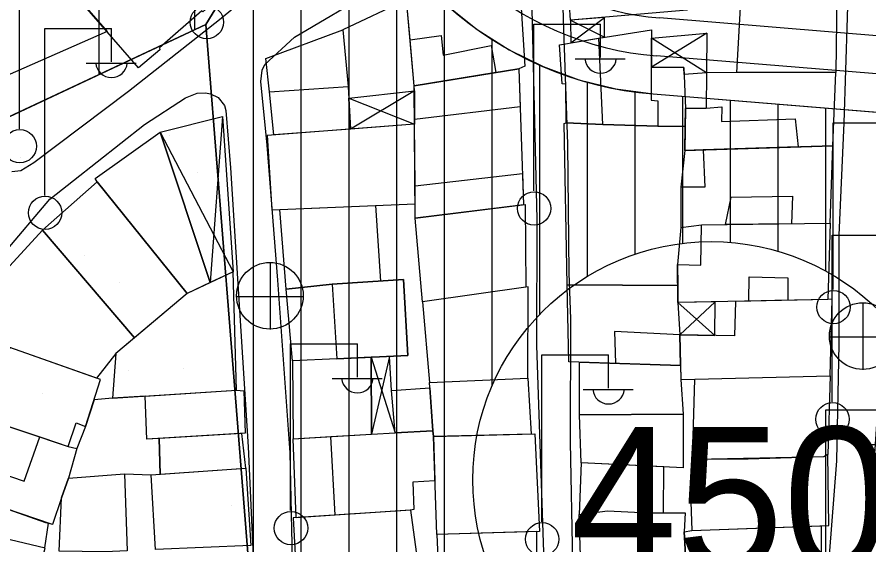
# Model space of a CAD drawing. Extents: x 417997 to 421451, y 4451742 to 4455216.
# Drawn here: x 420613 to 420702.3, y 4452347.7 to 4452403.1 of the extents above; entities that cross this region are included whole.
import ezdxf

# ---------------------------------------------------------------- set-up
doc = ezdxf.new("R2010")
doc.units = 0
for name, color, linetype in [('ADA', 7, 'Continuous'), ('ADAKENARI', 7, 'Continuous'), ('B_Mesken', 7, 'Continuous'), ('B_Sundurma', 7, 'Continuous'), ('B_Teras', 7, 'Continuous'), ('Default', 7, 'Continuous'), ('KALDIRIM', 7, 'Continuous'), ('PL_AYA_PARK_DINLENME', 7, 'Continuous'), ('PL_KON_MEV_350', 7, 'Continuous'), ('PL_KON_MEV_450', 7, 'Continuous'), ('S_Elektrik_Diregi', 7, 'Continuous'), ('S_Rogar_Kapagi', 7, 'Continuous'), ('Sinir_Duvar_tek_tarafa_ait', 7, 'Continuous'), ('SM_DAIRE', 7, 'Continuous'), ('SM_TAKS', 7, 'Continuous'), ('TR_ORTAYOGUNKONUT', 7, 'Continuous'), ('TR_PARKALANI', 7, 'Continuous'), ('TR_YUKSEKYOGUNKONUT', 7, 'Continuous'), ('Yol_Sose', 7, 'Continuous')]:
    doc.layers.add(name, color=color, linetype=linetype)

# ---------------------------------------------------------------- blocks, each defined once
blk = doc.blocks.new('POINT_DISPLAY')
at = {"layer": 'Default'}
blk.add_line((0, 0), (0, 0), dxfattribs=at)

msp = doc.modelspace()

# ---------------------------------------------------------------- linework, layer by layer
at = {"layer": 'ADA'}
for p, q in [((420632.806, 4452402.345), (420646.449, 4452424.688)), ((420632.806, 4452402.345), (420646.449, 4452424.688)), ((420632.806, 4452402.345), (420605.28, 4452389.434)), ((420632.806, 4452402.345), (420605.28, 4452389.434)), ((420639.961, 4452312.089), (420632.806, 4452402.345)), ((420639.961, 4452312.089), (420632.806, 4452402.345))]:
    msp.add_line(p, q, dxfattribs=at)
at = {"layer": 'ADAKENARI'}
msp.add_line((420679.715, 4452395.056), (420773.346, 4452387.394), dxfattribs=at)
msp.add_line((420679.715, 4452395.056), (420773.346, 4452387.394), dxfattribs=at)
msp.add_arc((420682.733, 4452431.933), 37, 191.29197, 265.32157, dxfattribs=at)
msp.add_arc((420682.733, 4452431.933), 37, 191.29197, 265.32157, dxfattribs=at)
at = {"layer": 'B_Mesken'}
for points in [[(420615.647, 4452409.439), (420618.011, 4452411.718), (420617.083, 4452412.679), (420618.901, 4452415.307), (420619.318, 4452415.098), (420621.665, 4452417.435), (420621.366, 4452418.198), (420623.712, 4452419.976), (420622.78, 4452421.342), (420625.213, 4452424.929), (420645.624, 4452427.664), (420647.637, 4452417.179), (420632.489, 4452403.66), (420632.378, 4452403.78), (420627.925, 4452399.886), (420627.976, 4452399.691), (420625.742, 4452397.812)], [(420622.46, 4452401.593), (420609.308, 4452395.839), (420602.035, 4452412.136), (420610.951, 4452413.621), (420613.856, 4452411.331), (420615.647, 4452409.439)], [(420683.16, 4452405.198), (420683.273, 4452403.833), (420671.02, 4452402.782), (420670.5, 4452410.873), (420682.434, 4452412.733)], [(420653.852, 4452404.979), (420665.597, 4452408.544), (420666.242, 4452397.96), (420665.621, 4452397.697), (420654.656, 4452395.901)], [(420698.955, 4452405.431), (420698.866, 4452397.321), (420688.486, 4452397.29), (420688.931, 4452405.432), (420691.038, 4452405.517)], [(420654.66, 4452395.396), (420654.656, 4452395.901), (420654.228, 4452400.734), (420653.852, 4452404.979), (420647.144, 4452401.801), (420647.729, 4452395.826), (420647.794, 4452394.596)], [(420647.144, 4452401.801), (420647.729, 4452395.826), (420647.963, 4452391.369), (420639.939, 4452390.757), (420639.483, 4452395.265), (420639.102, 4452398.769)], [(420669.884, 4452400.216), (420673.99, 4452400.916), (420679.531, 4452401.785), (420679.518, 4452397.882), (420682.906, 4452397.842), (420683.082, 4452393.542), (420683.057, 4452391.633), (420680.195, 4452391.665), (420674.418, 4452391.853), (420670.594, 4452392.039), (420670.527, 4452396.067), (420670.142, 4452396.119)], [(420654.656, 4452395.901), (420665.621, 4452397.697), (420666.098, 4452383.415), (420654.761, 4452382.009)], [(420683.024, 4452389.131), (420698.535, 4452389.612), (420698.866, 4452397.321), (420685.288, 4452397.28), (420685.275, 4452393.567), (420683.082, 4452393.542)], [(420654.686, 4452391.882), (420639.235, 4452390.703), (420639.728, 4452382.903), (420654.749, 4452383.517), (420654.735, 4452385.423)], [(420670.698, 4452375.025), (420670.358, 4452391.955), (420670.594, 4452392.039), (420674.418, 4452391.853), (420680.195, 4452391.665), (420683.057, 4452391.633), (420683.024, 4452389.131), (420682.586, 4452385.255), (420682.591, 4452381.045), (420682.267, 4452377.168), (420682.274, 4452374.958)], [(420628.003, 4452391.041), (420633.241, 4452375.255), (420630.832, 4452374.111), (420621.411, 4452385.827), (420621.192, 4452386.183)], [(420684.928, 4452389.19), (420685.111, 4452385.286), (420682.586, 4452385.255), (420682.591, 4452381.045), (420684.767, 4452381.303), (420698.255, 4452381.493), (420698.535, 4452389.612)], [(420621.411, 4452385.827), (420630.832, 4452374.111), (420625.299, 4452369.45), (420615.668, 4452380.775)], [(420650.602, 4452383.347), (420651.126, 4452375.422), (420646.044, 4452375.085), (420641.208, 4452374.569), (420640.568, 4452382.937)], [(420654.761, 4452382.009), (420666.265, 4452383.436), (420666.361, 4452374.767), (420655.503, 4452373.245)], [(420684.767, 4452381.303), (420698.255, 4452381.493), (420698.005, 4452373.496), (420682.28, 4452373.155), (420682.267, 4452377.168), (420684.698, 4452377.073)], [(420609.346, 4452369.42), (420610.9, 4452374.216), (420611.85, 4452376.606), (420615.668, 4452380.775), (420625.299, 4452369.45), (420623.361, 4452367.817), (420621.336, 4452365.244), (420612.23, 4452368.444)], [(420623.361, 4452367.817), (420622.989, 4452363.127), (420636.022, 4452363.962), (420635.65, 4452376.4), (420630.832, 4452374.111)], [(420641.208, 4452374.569), (420646.044, 4452375.085), (420653.522, 4452375.581), (420653.989, 4452367.597), (420646.536, 4452367.253), (420641.871, 4452367.033)], [(420666.573, 4452365.23), (420666.588, 4452374.799), (420655.503, 4452373.245), (420656.239, 4452364.787)], [(420670.698, 4452375.025), (420682.274, 4452374.958), (420682.28, 4452373.155), (420682.497, 4452369.779), (420682.577, 4452366.564), (420670.86, 4452366.948)], [(420688.348, 4452373.286), (420688.228, 4452369.665), (420682.497, 4452369.779), (420682.613, 4452365.081), (420684.081, 4452365.129), (420698.266, 4452365.456), (420698.481, 4452373.51), (420698.005, 4452373.496)], [(420608.883, 4452369.577), (420606.03, 4452362.113), (420609.485, 4452361.024), (420615.708, 4452358.953), (420618.373, 4452358.066), (420619.198, 4452360.549), (420620.183, 4452360.146), (420621.757, 4452365.096), (420612.23, 4452368.444)], [(420650.167, 4452359.336), (420650.142, 4452367.419), (420646.536, 4452367.253), (420641.871, 4452367.033), (420641.947, 4452358.858)], [(420671.968, 4452361.375), (420671.992, 4452366.911), (420682.577, 4452366.564), (420682.613, 4452365.081), (420682.833, 4452361.446)], [(420656.239, 4452364.787), (420666.573, 4452365.23), (420666.912, 4452359.359), (420656.658, 4452359.092), (420656.605, 4452359.71)], [(420683.815, 4452356.698), (420684.081, 4452365.129), (420698.266, 4452365.456), (420698.025, 4452357.208), (420697.585, 4452356.979), (420689.662, 4452356.738)], [(420626.613, 4452358.83), (420626.448, 4452363.349), (420636.022, 4452363.962), (420636.791, 4452363.894), (420636.93, 4452359.438)], [(420652.27, 4452363.923), (420656.28, 4452364.224), (420656.605, 4452359.71), (420652.638, 4452359.48)], [(420624.249, 4452355.181), (420627.078, 4452355.081), (420627.996, 4452355.145), (420627.896, 4452358.905), (420626.613, 4452358.83), (420626.448, 4452363.349), (420622.989, 4452363.127), (420621.076, 4452362.954), (420620.183, 4452360.146), (420619.276, 4452357.836), (420618.385, 4452354.739)], [(420603.399, 4452354.334), (420604.639, 4452357.848), (420604.237, 4452357.921), (420606.03, 4452362.113), (420609.485, 4452361.024), (420618.373, 4452358.066), (420619.276, 4452357.836), (420618.385, 4452354.739), (420617.652, 4452352.684), (420616.718, 4452349.868), (420616.025, 4452350.045), (420610.96, 4452351.835)], [(420671.968, 4452361.375), (420682.833, 4452361.446), (420682.839, 4452355.814), (420672.144, 4452356.325)], [(420642.274, 4452350.582), (420641.947, 4452358.858), (420645.898, 4452359.088), (420650.167, 4452359.336), (420652.638, 4452359.48), (420656.605, 4452359.71), (420656.658, 4452359.092), (420656.82, 4452354.468), (420654.499, 4452354.326), (420654.608, 4452351.454), (420654.292, 4452351.388), (420646.348, 4452350.855)], [(420636.985, 4452355.772), (420636.559, 4452359.416), (420627.896, 4452358.905), (420627.996, 4452355.145)], [(420657.018, 4452348.823), (420656.658, 4452359.092), (420667.289, 4452359.369), (420667.785, 4452349.133)], [(420684.134, 4452356.701), (420684.106, 4452353.309), (420683.624, 4452353.23), (420683.762, 4452349.233), (420698.116, 4452349.763), (420698.025, 4452357.208), (420697.585, 4452356.979)], [(420672.144, 4452356.325), (420671.943, 4452350.923), (420674.906, 4452351.307), (420679.189, 4452351.102), (420680.771, 4452351.101), (420680.829, 4452355.91)], [(420624.249, 4452355.181), (420624.545, 4452347.11), (420622.233, 4452347.008), (420617.408, 4452347.063), (420617.652, 4452352.684), (420618.385, 4452354.739)], [(420627.531, 4452347.241), (420627.078, 4452355.081), (420636.985, 4452355.772), (420637.513, 4452347.68)], [(420600.525, 4452347.243), (420614.69, 4452342.701), (420615.931, 4452347.392), (420610.04, 4452348.779), (420610.96, 4452351.835), (420603.399, 4452354.334)], [(420655.4, 4452343.16), (420654.292, 4452351.388), (420641.958, 4452350.561), (420642.37, 4452342.879)], [(420672.279, 4452338.914), (420672.302, 4452340.031), (420671.943, 4452350.923), (420674.906, 4452351.307), (420679.189, 4452351.102), (420679.179, 4452345.515), (420679.325, 4452342.586), (420682.882, 4452342.667), (420682.735, 4452338.804), (420682.733, 4452338.75), (420682.62, 4452335.803), (420672.219, 4452335.935), (420672.278, 4452338.86)], [(420679.189, 4452351.102), (420683.044, 4452351.099), (420682.962, 4452349.098), (420683.106, 4452346.699), (420679.181, 4452346.956)], [(420697.319, 4452349.734), (420697.317, 4452341.503), (420696.869, 4452341.401), (420689.622, 4452341.372), (420685.441, 4452341.38), (420683.018, 4452341.382), (420683.106, 4452346.699), (420682.963, 4452349.089), (420683.762, 4452349.233)], [(420657.018, 4452348.823), (420657.295, 4452342.463), (420658.432, 4452342.474), (420667.541, 4452342.386), (420667.49, 4452349.125)]]:
    msp.add_lwpolyline(points, close=True, dxfattribs=at)
at = {"layer": 'B_Sundurma'}
for p, q in [((420671.02, 4452402.782), (420674.588, 4452401.009)), ((420671.072, 4452400.418), (420674.601, 4452403.089)), ((420685.344, 4452401.437), (420679.518, 4452397.882)), ((420685.288, 4452397.28), (420679.528, 4452400.9)), ((420654.66, 4452395.396), (420647.963, 4452391.369)), ((420647.794, 4452394.596), (420654.686, 4452391.882)), ((420634.54, 4452392.697), (420633.241, 4452375.255)), ((420628.003, 4452391.041), (420635.65, 4452376.4)), ((420686.16, 4452369.706), (420682.28, 4452373.155)), ((420686.216, 4452373.24), (420682.497, 4452369.779)), ((420652.039, 4452367.507), (420650.167, 4452359.336)), ((420650.142, 4452367.419), (420652.638, 4452359.48))]:
    msp.add_line(p, q, dxfattribs=at)
for points in [[(420671.02, 4452402.782), (420671.072, 4452400.418), (420674.588, 4452401.009), (420674.601, 4452403.089)], [(420685.344, 4452401.437), (420685.288, 4452397.28), (420682.937, 4452397.088), (420682.906, 4452397.842), (420679.518, 4452397.882), (420679.528, 4452400.9)], [(420647.794, 4452394.596), (420654.66, 4452395.396), (420654.682, 4452392.39), (420654.686, 4452391.882), (420647.963, 4452391.369)], [(420628.003, 4452391.041), (420634.54, 4452392.697), (420635.65, 4452376.4), (420633.241, 4452375.255)], [(420686.16, 4452369.706), (420686.216, 4452373.24), (420682.28, 4452373.155), (420682.497, 4452369.779)], [(420652.27, 4452363.923), (420652.039, 4452367.507), (420650.142, 4452367.419), (420650.167, 4452359.336), (420652.638, 4452359.48)]]:
    msp.add_lwpolyline(points, close=True, dxfattribs=at)
at = {"layer": 'B_Teras'}
for points in [[(420673.99, 4452400.916), (420679.531, 4452401.785), (420679.507, 4452394.395), (420680.186, 4452394.331), (420680.195, 4452391.665), (420674.418, 4452391.853)], [(420654.228, 4452400.734), (420657.483, 4452401.177), (420657.681, 4452399.131), (420662.723, 4452400.128), (420663.208, 4452397.302), (420654.656, 4452395.901)], [(420665.755, 4452393.687), (420654.682, 4452392.39), (420654.656, 4452395.901), (420663.208, 4452397.302), (420665.621, 4452397.697)], [(420639.483, 4452395.265), (420647.729, 4452395.826), (420647.963, 4452391.369), (420639.939, 4452390.757)], [(420694.593, 4452392.449), (420694.891, 4452389.499), (420684.928, 4452389.19), (420683.024, 4452389.131), (420683.057, 4452391.633), (420683.082, 4452393.542), (420685.275, 4452393.567), (420686.899, 4452393.691), (420686.865, 4452392.169)], [(420654.735, 4452385.423), (420665.987, 4452386.721), (420666.098, 4452383.415), (420654.761, 4452382.009)], [(420687.876, 4452384.21), (420694.313, 4452384.335), (420694.218, 4452381.436), (420687.301, 4452381.339)], [(420646.044, 4452375.085), (420646.536, 4452367.253), (420653.989, 4452367.597), (420653.522, 4452375.581)], [(420689.778, 4452375.871), (420693.82, 4452375.76), (420693.839, 4452373.405), (420689.731, 4452373.316)], [(420675.653, 4452370.129), (420675.739, 4452366.788), (420682.577, 4452366.564), (420682.497, 4452369.779)], [(420612.23, 4452368.444), (420609.485, 4452361.024), (420618.373, 4452358.066), (420619.198, 4452360.549), (420620.183, 4452360.146), (420621.757, 4452365.096)], [(420646.348, 4452350.855), (420645.898, 4452359.088), (420650.167, 4452359.336), (420652.638, 4452359.48), (420656.605, 4452359.71), (420656.658, 4452359.092), (420656.82, 4452354.468), (420654.499, 4452354.326), (420654.608, 4452351.454), (420654.206, 4452351.382)], [(420610.103, 4452352.118), (420611.162, 4452355.297), (420613.749, 4452354.434), (420615.376, 4452359.063), (420618.373, 4452358.066), (420619.276, 4452357.836), (420618.385, 4452354.739), (420617.652, 4452352.684), (420616.718, 4452349.868)]]:
    msp.add_lwpolyline(points, close=True, dxfattribs=at)
at = {"layer": 'KALDIRIM'}
for p, q in [((420734.814, 4452398.574), (420680.367, 4452403.03)), ((420734.814, 4452398.574), (420680.367, 4452403.03)), ((420734.421, 4452394.593), (420680.041, 4452399.043)), ((420734.421, 4452394.593), (420680.041, 4452399.043))]:
    msp.add_line(p, q, dxfattribs=at)
for radius in [29, 29, 33, 33]:
    msp.add_arc((420682.733, 4452431.933), radius, 191.29197, 265.32157, dxfattribs=at)
at = {"layer": 'PL_AYA_PARK_DINLENME'}
msp.add_lwpolyline([(420630.071, 4452312.896), (420625.259, 4452313.49), (420620.513, 4452314.478), (420615.864, 4452315.854), (420611.345, 4452317.609), (420606.986, 4452319.731), (420602.816, 4452322.204), (420598.865, 4452325.014), (420595.159, 4452328.139), (420591.723, 4452331.56), (420588.581, 4452335.252), (420585.754, 4452339.191), (420583.262, 4452343.349), (420581.121, 4452347.699), (420569.991, 4452372.883), (420592.919, 4452383.636), (420553.655, 4452472.526), (420584.26, 4452476.747), (420605.28, 4452389.434), (420632.806, 4452402.345), (420639.961, 4452312.089)], close=True, dxfattribs=at)
msp.add_lwpolyline([(420630.071, 4452312.896), (420625.259, 4452313.49), (420620.513, 4452314.478), (420615.864, 4452315.854), (420611.345, 4452317.609), (420606.986, 4452319.731), (420602.816, 4452322.204), (420598.865, 4452325.014), (420595.159, 4452328.139), (420591.723, 4452331.56), (420588.581, 4452335.252), (420585.754, 4452339.191), (420583.262, 4452343.349), (420581.121, 4452347.699), (420569.991, 4452372.883), (420592.919, 4452383.636), (420553.655, 4452472.526), (420584.26, 4452476.747), (420605.28, 4452389.434), (420632.806, 4452402.345), (420639.961, 4452312.089)], close=True, dxfattribs=at)
at = {"layer": 'PL_KON_MEV_350'}
msp.add_lwpolyline([(420620.965, 4452552.314), (420646.449, 4452424.688), (420632.806, 4452402.345), (420605.28, 4452389.434), (420584.26, 4452476.747), (420585.881, 4452501.962), (420608.993, 4452505.094)], dxfattribs=at)
at = {"layer": 'PL_KON_MEV_450'}
msp.add_lwpolyline([(420773.346, 4452387.394), (420770.147, 4452348.3), (420747.647, 4452303.301), (420639.961, 4452312.089), (420632.806, 4452402.345), (420646.449, 4452424.688), (420647.438, 4452420.831), (420648.835, 4452417.102), (420650.625, 4452413.545), (420652.787, 4452410.201), (420655.296, 4452407.109), (420658.122, 4452404.304), (420661.234, 4452401.82), (420664.595, 4452399.684), (420668.165, 4452397.921), (420671.905, 4452396.553), (420675.769, 4452395.594), (420679.715, 4452395.056)], close=True, dxfattribs=at)
msp.add_lwpolyline([(420773.346, 4452387.394), (420770.147, 4452348.3), (420747.647, 4452303.301), (420639.961, 4452312.089), (420632.806, 4452402.345), (420646.449, 4452424.688), (420647.438, 4452420.831), (420648.835, 4452417.102), (420650.625, 4452413.545), (420652.787, 4452410.201), (420655.296, 4452407.109), (420658.122, 4452404.304), (420661.234, 4452401.82), (420664.595, 4452399.684), (420668.165, 4452397.921), (420671.905, 4452396.553), (420675.769, 4452395.594), (420679.715, 4452395.056)], close=True, dxfattribs=at)
at = {"layer": 'S_Elektrik_Diregi'}
for p, q in [((420613.249, 4452391.408), (420613.249, 4452408.908)), ((420667.185, 4452384.875), (420667.185, 4452402.375)), ((420667.185, 4452402.375), (420674.185, 4452402.375)), ((420674.185, 4452398.875), (420674.185, 4452402.375)), ((420615.9, 4452384.415), (420615.9, 4452401.915)), ((420615.9, 4452401.915), (420622.9, 4452401.915)), ((420622.9, 4452398.415), (420622.9, 4452401.915)), ((420671.525, 4452398.735), (420676.775, 4452398.735)), ((420620.24, 4452398.275), (420625.49, 4452398.275)), ((420698.575, 4452374.52), (420698.575, 4452392.02)), ((420698.575, 4452392.02), (420705.575, 4452392.02)), ((420698.47, 4452362.744), (420698.47, 4452380.244)), ((420698.47, 4452380.244), (420705.47, 4452380.244)), ((420641.687, 4452351.323), (420641.687, 4452368.823)), ((420641.687, 4452368.823), (420648.687, 4452368.823)), ((420648.687, 4452365.323), (420648.687, 4452368.823)), ((420668.025, 4452350.164), (420668.025, 4452367.664)), ((420668.025, 4452367.664), (420675.025, 4452367.664)), ((420675.025, 4452364.164), (420675.025, 4452367.664)), ((420646.027, 4452365.183), (420651.277, 4452365.183)), ((420672.365, 4452364.024), (420677.615, 4452364.024)), ((420697.813, 4452344.407), (420697.813, 4452361.907)), ((420697.813, 4452361.907), (420704.813, 4452361.907)), ((420702.153, 4452358.267), (420707.403, 4452358.267))]:
    msp.add_line(p, q, dxfattribs=at)
for centre in [(420632.898, 4452402.594), (420613.285, 4452389.573), (420667.221, 4452383.04), (420615.936, 4452382.58), (420698.611, 4452372.684), (420698.506, 4452360.908), (420641.723, 4452349.488), (420668.061, 4452348.328)]:
    msp.add_circle(centre, 1.75, dxfattribs=at)
for centre in [(420674.186, 4452398.888), (420622.901, 4452398.428), (420648.687, 4452365.336), (420675.026, 4452364.176)]:
    msp.add_arc(centre, 1.658, 184.83843, 355.14641, dxfattribs=at)
at = {"layer": 'S_Rogar_Kapagi'}
for p, q in [((420639.565, 4452370.349), (420639.565, 4452377.349)), ((420635.995, 4452373.814), (420642.995, 4452373.814)), ((420701.738, 4452366.113), (420701.738, 4452373.113)), ((420698.168, 4452369.578), (420705.168, 4452369.578))]:
    msp.add_line(p, q, dxfattribs=at)
for centre in [(420639.512, 4452373.878), (420701.685, 4452369.641)]:
    msp.add_circle(centre, 3.5, dxfattribs=at)
at = {"layer": 'Sinir_Duvar_tek_tarafa_ait'}
msp.add_lwpolyline([(420616.272, 4452350.006), (420615.87, 4452347.407)], dxfattribs=at)
at = {"layer": 'SM_DAIRE'}
msp.add_circle((420685.785, 4452354.554), 25, dxfattribs=at)
msp.add_circle((420685.785, 4452354.554), 25, dxfattribs=at)
at = {"layer": 'TR_ORTAYOGUNKONUT'}
for p, q in [((420621.624, 4452397.1), (420621.624, 4452549.016)), ((420621.624, 4452397.1), (420621.624, 4452549.016)), ((420631.624, 4452401.79), (420631.624, 4452498.935)), ((420631.624, 4452401.79), (420631.624, 4452498.935))]:
    msp.add_line(p, q, dxfattribs=at)
at = {"layer": 'TR_YUKSEKYOGUNKONUT'}
for p, q in [((420647.806, 4452311.449), (420647.806, 4452419.847)), ((420647.806, 4452311.449), (420647.806, 4452419.847)), ((420642.806, 4452311.857), (420642.806, 4452418.722)), ((420642.806, 4452311.857), (420642.806, 4452418.722)), ((420637.806, 4452339.268), (420637.806, 4452410.534)), ((420637.806, 4452339.268), (420637.806, 4452410.534)), ((420652.806, 4452311.041), (420652.806, 4452410.178)), ((420652.806, 4452311.041), (420652.806, 4452410.178)), ((420657.806, 4452310.633), (420657.806, 4452404.618)), ((420657.806, 4452310.633), (420657.806, 4452404.618)), ((420662.806, 4452364.402), (420662.806, 4452400.82)), ((420662.806, 4452364.402), (420662.806, 4452400.82)), ((420667.806, 4452371.926), (420667.806, 4452398.099)), ((420667.806, 4452371.926), (420667.806, 4452398.099)), ((420672.806, 4452375.921), (420672.806, 4452396.329)), ((420672.806, 4452375.921), (420672.806, 4452396.329)), ((420677.806, 4452378.247), (420677.806, 4452395.316)), ((420677.806, 4452378.247), (420677.806, 4452395.316)), ((420682.806, 4452379.376), (420682.806, 4452394.803)), ((420682.806, 4452379.376), (420682.806, 4452394.803)), ((420687.806, 4452379.472), (420687.806, 4452394.394)), ((420687.806, 4452379.472), (420687.806, 4452394.394)), ((420692.806, 4452378.548), (420692.806, 4452393.985)), ((420692.806, 4452378.548), (420692.806, 4452393.985)), ((420697.806, 4452376.474), (420697.806, 4452393.576)), ((420697.806, 4452376.474), (420697.806, 4452393.576))]:
    msp.add_line(p, q, dxfattribs=at)
at = {"layer": 'Yol_Sose'}
for points in [[(420612.44, 4452386.911), (420613.404, 4452387.028), (420614.745, 4452387.853), (420624.689, 4452395.331), (420634.217, 4452402.88), (420643.479, 4452410.536), (420648.42, 4452414.986), (420649.311, 4452416.066), (420649.449, 4452416.779), (420649.553, 4452418.23), (420649.505, 4452419.374), (420647.246, 4452434.454)], [(420700.319, 4452413.016), (420700.058, 4452403.081), (420699.691, 4452392.014), (420699.163, 4452380.229), (420699.18, 4452368.825), (420698.938, 4452356.546), (420697.673, 4452340.336)], [(420641.991, 4452341.379), (420641.637, 4452357.404), (420640.354, 4452375.524), (420639.214, 4452389.683), (420638.547, 4452396.361), (420638.698, 4452397.561), (420638.97, 4452398.156), (420642.08, 4452401.013), (420650.523, 4452406.018), (420656.425, 4452408.965), (420658.945, 4452409.997), (420660.634, 4452410.496), (420661.798, 4452410.629), (420663.219, 4452410.682), (420664.774, 4452410.349), (420666.073, 4452409.377), (420666.511, 4452408.733), (420666.993, 4452403.971), (420667.506, 4452381.896), (420667.473, 4452368.643), (420668.224, 4452345.902)], [(420671.269, 4452345.911), (420671.022, 4452358.511), (420671.068, 4452371.467), (420670.888, 4452376.253), (420670.744, 4452389.776), (420670.313, 4452402.889), (420670.111, 4452409.883)], [(420594.715, 4452341.222), (420600.557, 4452354.044), (420607.842, 4452370.49), (420611.661, 4452378.359), (420616.451, 4452384.011), (420626.359, 4452391.85), (420630.654, 4452394.639), (420631.892, 4452395.122), (420632.762, 4452395.17), (420633.278, 4452395.084), (420634.088, 4452394.699), (420634.738, 4452393.859), (420634.877, 4452393.33), (420635.366, 4452387.29), (420636.324, 4452372.37), (420637.237, 4452358.037), (420637.995, 4452341.14)], [(420701.759, 4452340.515), (420702.652, 4452353.119), (420703.485, 4452365.061), (420703.565, 4452366.53), (420703.962, 4452367.408), (420704.35, 4452367.894), (420705.853, 4452368.137), (420708.776, 4452368.212), (420721.098, 4452367.955), (420728.847, 4452367.164), (420730.648, 4452366.858), (420732.161, 4452366.296), (420733.386, 4452365.748), (420735.455, 4452364.454), (420736.189, 4452363.139), (420736.56, 4452362.163), (420736.246, 4452359.999), (420733.243, 4452346.859), (420731.121, 4452338.333), (420731.113, 4452338.297)]]:
    msp.add_lwpolyline(points, dxfattribs=at)

# ---------------------------------------------------------------- block references
at = {"layer": 'TR_PARKALANI', "xscale": 0.1, "yscale": 0.10000000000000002}
for p in [(420628.969, 4452398.6), (420628.969, 4452398.6), (420625.208, 4452395.786), (420625.208, 4452395.786), (420629.03, 4452390.683), (420629.03, 4452390.683), (420613.39, 4452388.364), (420613.39, 4452388.364), (420631.869, 4452386.806), (420631.869, 4452386.806), (420617.096, 4452384.201), (420617.096, 4452384.201), (420620.076, 4452378.084), (420620.076, 4452378.084), (420623.757, 4452375.221), (420623.757, 4452375.221), (420624.689, 4452366.063), (420624.689, 4452366.063), (420630.417, 4452366.242), (420630.417, 4452366.242), (420615.645, 4452363.637), (420615.645, 4452363.637), (420622.306, 4452354.657), (420622.306, 4452354.657), (420635.529, 4452351.889), (420635.529, 4452351.889)]:
    msp.add_blockref('POINT_DISPLAY', p, dxfattribs=at)

# ---------------------------------------------------------------- texts
at = {"layer": 'SM_TAKS'}
msp.add_text('450', height=15, dxfattribs=at).set_placement((420671.044, 4452345.11))
msp.add_text('450', height=15, dxfattribs=at).set_placement((420671.044, 4452345.11))

doc.saveas('drawing.dxf')
